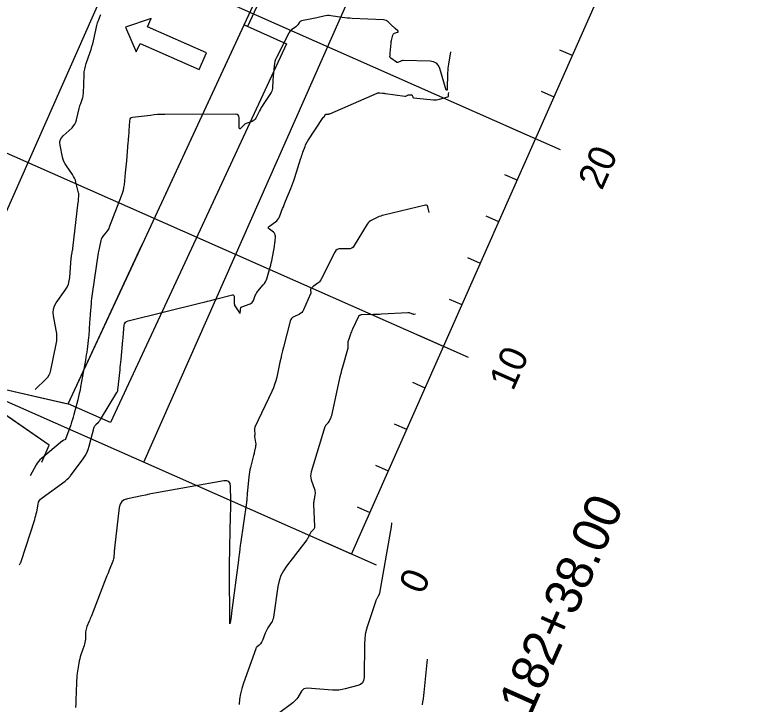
# Model space of a CAD drawing. Extents: x 658976 to 668721, y 639543 to 647196.
# Drawn here: x 662758.4 to 662921.3, y 642763.5 to 642915.2 of the extents above; entities that cross this region are included whole.
import ezdxf

# ---------------------------------------------------------------- set-up
doc = ezdxf.new("R2010")
doc.units = 0
for name, color, linetype in [('Ex_Major Contours', 7, 'Continuous'), ('Ex_Minor Contours', 7, 'Continuous'), ('R_Axis', 7, 'Continuous'), ('R_Axis Annot', 7, 'Continuous'), ('R_Exist Surface', 7, 'Continuous'), ('R_Grid', 7, 'Continuous'), ('R_MOT', 7, 'Continuous'), ('R_Proposed Const Limits', 7, 'Continuous')]:
    doc.layers.add(name, color=color, linetype=linetype)

msp = doc.modelspace()

# ---------------------------------------------------------------- linework, layer by layer
at = {"layer": 'Ex_Major Contours'}
for points in [[(662762.86, 642832.71), (662765.3, 642835.05), (662765.67, 642835.46), (662765.97, 642835.91), (662766.19, 642836.41), (662766.34, 642836.94), (662767.51, 642842.66), (662767.63, 642843.44), (662767.67, 642844.23), (662767.64, 642845.01), (662767.53, 642845.79), (662766.93, 642848.92), (662766.85, 642849.69), (662766.93, 642850.42), (662767.16, 642851.12), (662767.55, 642851.79), (662769.52, 642854.59), (662769.91, 642855.22), (662770.21, 642855.89), (662770.41, 642856.6), (662770.51, 642857.33), (662770.84, 642861.63), (662770.85, 642861.75), (662770.87, 642861.86), (662770.88, 642861.98), (662770.9, 642862.09), (662770.97, 642862.58), (662770.99, 642862.68), (662771, 642862.77), (662771.02, 642862.87), (662771.05, 642862.97), (662771.14, 642863.36), (662771.16, 642863.46), (662771.18, 642863.56), (662771.19, 642863.66), (662771.21, 642863.76), (662772.39, 642873.91), (662772.41, 642874.09), (662772.42, 642874.26), (662772.44, 642874.44), (662772.46, 642874.61), (662772.51, 642875.31), (662772.52, 642875.49), (662772.51, 642875.66), (662772.49, 642875.83), (662772.46, 642876.01), (662771.87, 642878.35), (662771.74, 642878.79), (662771.57, 642879.22), (662771.36, 642879.62), (662771.11, 642880.01), (662769.76, 642881.92), (662769.47, 642882.38), (662769.23, 642882.86), (662769.05, 642883.36), (662768.91, 642883.88), (662768.39, 642886.45), (662768.34, 642887.04), (662768.43, 642887.57), (662768.67, 642888.07), (662769.05, 642888.51), (662771.01, 642890.33), (662771.36, 642890.71), (662771.65, 642891.12), (662771.86, 642891.57), (662772.02, 642892.06), (662772.6, 642894.56), (662772.67, 642894.84), (662772.75, 642895.11), (662772.83, 642895.39), (662772.92, 642895.66), (662773.3, 642896.74), (662773.38, 642897.01), (662773.45, 642897.29), (662773.49, 642897.57), (662773.51, 642897.85), (662773.66, 642901.95), (662773.71, 642902.59), (662773.81, 642903.23), (662773.95, 642903.86), (662774.14, 642904.48), (662775, 642906.93), (662775.21, 642907.55), (662775.39, 642908.17), (662775.56, 642908.8), (662775.71, 642909.43), (662776.48, 642912.85), (662776.55, 642913.12), (662776.62, 642913.39), (662776.71, 642913.65), (662776.8, 642913.91), (662777.25, 642915.07), (662777.34, 642915.25)], [(662841.28, 642803.34), (662841.18, 642802.36), (662841.17, 642802.2), (662841.15, 642802.03), (662841.12, 642801.87), (662841.09, 642801.71), (662838.64, 642787.92), (662838.63, 642787.86), (662838.62, 642787.8), (662838.6, 642787.75), (662838.57, 642787.69), (662838.48, 642787.47), (662838.45, 642787.42), (662838.43, 642787.36), (662838.4, 642787.31), (662838.37, 642787.26), (662838.02, 642786.67), (662837.95, 642786.55), (662837.89, 642786.43), (662837.84, 642786.31), (662837.8, 642786.19), (662836, 642780.72), (662835.72, 642779.76), (662835.52, 642778.78), (662835.39, 642777.8), (662835.34, 642776.8), (662835.24, 642769.32), (662835.15, 642768.68), (662834.88, 642768.17), (662834.45, 642767.79), (662833.85, 642767.55), (662831.11, 642766.82), (662830.43, 642766.67), (662829.73, 642766.57), (662829.03, 642766.54), (662828.33, 642766.56), (662822.73, 642766.96), (662822.35, 642766.94), (662822.02, 642766.83), (662821.74, 642766.63), (662821.51, 642766.33), (662820.66, 642764.96), (662820.44, 642764.63), (662820.18, 642764.32), (662819.9, 642764.04), (662819.59, 642763.79), (662816.42, 642761.42)]]:
    msp.add_lwpolyline(points, dxfattribs=at)
at = {"layer": 'Ex_Minor Contours'}
for points in [[(662854.23, 642907.05), (662853.8, 642904.32), (662853.74, 642903.86), (662853.69, 642903.4), (662853.65, 642902.94), (662853.63, 642902.48), (662853.52, 642898.61), (662853.51, 642898.61), (662853.51, 642898.6), (662853.5, 642898.59), (662853.5, 642898.59), (662853.46, 642898.58), (662853.45, 642898.58), (662853.44, 642898.58), (662853.43, 642898.58), (662853.42, 642898.58), (662853.34, 642898.59), (662853.32, 642898.59), (662853.31, 642898.6), (662853.3, 642898.61), (662853.29, 642898.62), (662851.91, 642903.33), (662851.6, 642904.02), (662851.15, 642904.52), (662850.55, 642904.83), (662849.8, 642904.95), (662843.83, 642905.09), (662843.7, 642905.09), (662843.56, 642905.07), (662843.44, 642905.03), (662843.31, 642904.97), (662842.83, 642904.72), (662842.71, 642904.68), (662842.59, 642904.67), (662842.47, 642904.69), (662842.36, 642904.75), (662841.1, 642905.63), (662841.03, 642905.69), (662840.98, 642905.76), (662840.96, 642905.84), (662840.95, 642905.93), (662840.98, 642906.32), (662840.98, 642906.41), (662840.99, 642906.51), (662841, 642906.61), (662841, 642906.7), (662841.19, 642908.93), (662841.19, 642908.98), (662841.2, 642909.03), (662841.2, 642909.08), (662841.21, 642909.13), (662841.23, 642909.33), (662841.24, 642909.38), (662841.25, 642909.43), (662841.26, 642909.48), (662841.27, 642909.53), (662841.58, 642910.71), (662841.63, 642910.85), (662841.72, 642910.97), (662841.83, 642911.06), (662841.97, 642911.13), (662842.6, 642911.33), (662842.72, 642911.39), (662842.77, 642911.46), (662842.75, 642911.55), (662842.67, 642911.65), (662842.12, 642912.14), (662841.98, 642912.26), (662841.85, 642912.38), (662841.72, 642912.51), (662841.59, 642912.63), (662840.56, 642913.61), (662840.33, 642913.79), (662840.09, 642913.92), (662839.82, 642914.01), (662839.53, 642914.05), (662832.65, 642914.38), (662832.1, 642914.41), (662831.55, 642914.46), (662831, 642914.52), (662830.45, 642914.59), (662827.95, 642914.97), (662827.56, 642915.01), (662827.18, 642915.01), (662826.79, 642914.98), (662826.41, 642914.9), (662824.83, 642914.53), (662824.47, 642914.45), (662824.1, 642914.37), (662823.74, 642914.29), (662823.38, 642914.22), (662821.5, 642913.84), (662821.35, 642913.8), (662821.22, 642913.73), (662821.11, 642913.64), (662821.01, 642913.52), (662820.67, 642912.99), (662820.57, 642912.86), (662820.47, 642912.75), (662820.36, 642912.64), (662820.24, 642912.54), (662819.3, 642911.84), (662819.11, 642911.68), (662818.95, 642911.5), (662818.8, 642911.31), (662818.68, 642911.1), (662815.98, 642905.79), (662815.79, 642905.36), (662815.63, 642904.91), (662815.52, 642904.45), (662815.46, 642903.97), (662815.25, 642901.7), (662815.22, 642901.39), (662815.2, 642901.08), (662815.18, 642900.78), (662815.17, 642900.47), (662815.14, 642899.23), (662815.11, 642898.93), (662815.04, 642898.63), (662814.93, 642898.36), (662814.78, 642898.09), (662813.05, 642895.43), (662812.84, 642895.1), (662812.63, 642894.75), (662812.44, 642894.4), (662812.25, 642894.05), (662811.43, 642892.43), (662811.28, 642892.19), (662811.09, 642891.99), (662810.87, 642891.83), (662810.62, 642891.71), (662809.33, 642891.24), (662809.16, 642891.17), (662809, 642891.08), (662808.85, 642890.97), (662808.72, 642890.84), (662807.97, 642890.07), (662807.95, 642890.06), (662807.93, 642890.05), (662807.91, 642890.06), (662807.9, 642890.08), (662807.83, 642890.17), (662807.81, 642890.19), (662807.8, 642890.22), (662807.79, 642890.24), (662807.79, 642890.27), (662807.78, 642890.44), (662807.78, 642890.48), (662807.78, 642890.51), (662807.78, 642890.55), (662807.77, 642890.59), (662807.75, 642892.59), (662807.7, 642892.89), (662807.57, 642893.11), (662807.35, 642893.23), (662807.05, 642893.28), (662791.39, 642893.25), (662790.62, 642893.24), (662789.84, 642893.2), (662789.07, 642893.14), (662788.3, 642893.05), (662784.29, 642892.55), (662784.02, 642892.48), (662783.83, 642892.34), (662783.71, 642892.14), (662783.65, 642891.87), (662783.57, 642890.66), (662783.55, 642890.37), (662783.53, 642890.07), (662783.51, 642889.77), (662783.49, 642889.48), (662783.4, 642888.29), (662783.37, 642887.99), (662783.35, 642887.69), (662783.33, 642887.4), (662783.3, 642887.1), (662782.97, 642883.03), (662782.91, 642882.37), (662782.85, 642881.71), (662782.79, 642881.06), (662782.72, 642880.4), (662782.44, 642877.78), (662782.35, 642877.14), (662782.22, 642876.5), (662782.05, 642875.87), (662781.83, 642875.25), (662779.18, 642868.44), (662779.07, 642868.17), (662778.93, 642867.92), (662778.78, 642867.68), (662778.61, 642867.45), (662777.87, 642866.55), (662777.7, 642866.31), (662777.56, 642866.07), (662777.45, 642865.81), (662777.37, 642865.53), (662777.04, 642864.12), (662776.97, 642863.78), (662776.9, 642863.45), (662776.84, 642863.12), (662776.79, 642862.78), (662775.42, 642853.77), (662775.35, 642853.25), (662775.28, 642852.72), (662775.23, 642852.19), (662775.18, 642851.66), (662775, 642849.33), (662774.97, 642848.9), (662774.94, 642848.47), (662774.91, 642848.04), (662774.88, 642847.61), (662774.77, 642845.88), (662774.75, 642845.45), (662774.71, 642845.02), (662774.67, 642844.59), (662774.62, 642844.16), (662774.31, 642841.5), (662774.24, 642840.92), (662774.15, 642840.33), (662774.06, 642839.75), (662773.96, 642839.17), (662772.9, 642833.34), (662772.76, 642832.6), (662772.61, 642831.87), (662772.44, 642831.14), (662772.26, 642830.42), (662771.42, 642827.2), (662771.27, 642826.64), (662771.1, 642826.08), (662770.92, 642825.52), (662770.73, 642824.97), (662769.57, 642821.79), (662769.55, 642821.73), (662769.51, 642821.68), (662769.46, 642821.65), (662769.4, 642821.62), (662769.15, 642821.53), (662769.08, 642821.5), (662769.02, 642821.47), (662768.97, 642821.43), (662768.91, 642821.39), (662764.29, 642817.55), (662763.95, 642817.24), (662763.65, 642816.9), (662763.37, 642816.54), (662763.13, 642816.14), (662761.79, 642813.71)], [(662759.44, 642794.11), (662759.68, 642794.55), (662759.72, 642794.62), (662759.75, 642794.7), (662759.79, 642794.78), (662759.81, 642794.86), (662762.8, 642804.14), (662762.93, 642804.55), (662763.04, 642804.97), (662763.14, 642805.39), (662763.23, 642805.81), (662763.55, 642807.51), (662763.66, 642807.92), (662763.84, 642808.28), (662764.09, 642808.59), (662764.41, 642808.87), (662769.46, 642812.55), (662769.57, 642812.63), (662769.67, 642812.72), (662769.78, 642812.81), (662769.88, 642812.9), (662770.29, 642813.28), (662770.39, 642813.38), (662770.48, 642813.48), (662770.57, 642813.58), (662770.65, 642813.69), (662773.43, 642817.45), (662773.86, 642818.1), (662774.23, 642818.78), (662774.53, 642819.49), (662774.77, 642820.23), (662775.89, 642824.42), (662775.95, 642824.59), (662776.03, 642824.75), (662776.14, 642824.89), (662776.26, 642825.02), (662776.81, 642825.53), (662776.94, 642825.65), (662777.06, 642825.79), (662777.17, 642825.94), (662777.27, 642826.09), (662780.89, 642832.02), (662780.97, 642832.16), (662781.03, 642832.31), (662781.07, 642832.46), (662781.1, 642832.62), (662781.17, 642833.27), (662781.19, 642833.43), (662781.21, 642833.6), (662781.23, 642833.76), (662781.25, 642833.92), (662781.57, 642837.03), (662781.62, 642837.61), (662781.68, 642838.18), (662781.74, 642838.75), (662781.79, 642839.33), (662782.18, 642843.58), (662782.22, 642843.98), (662782.26, 642844.39), (662782.3, 642844.8), (662782.34, 642845.21), (662782.5, 642846.84), (662782.58, 642847.2), (662782.76, 642847.5), (662783.02, 642847.71), (662783.37, 642847.85), (662799.31, 642851.78), (662800.05, 642851.96), (662800.78, 642852.14), (662801.52, 642852.32), (662802.25, 642852.51), (662806.29, 642853.52), (662806.45, 642853.54), (662806.56, 642853.49), (662806.63, 642853.4), (662806.65, 642853.24), (662806.66, 642852.21), (662806.66, 642852.04), (662806.66, 642851.85), (662806.66, 642851.82), (662806.66, 642851.78), (662806.66, 642851.74), (662806.67, 642851.71), (662806.7, 642851.56), (662806.7, 642851.52), (662806.71, 642851.48), (662806.72, 642851.45), (662806.72, 642851.41), (662806.75, 642851.26), (662806.76, 642851.22), (662806.78, 642851.18), (662806.79, 642851.15), (662806.81, 642851.11), (662807.84, 642849.56), (662807.89, 642849.5), (662807.93, 642849.48), (662807.96, 642849.52), (662807.98, 642849.6), (662808.04, 642850.08), (662808.05, 642850.16), (662808.06, 642850.23), (662808.08, 642850.31), (662808.09, 642850.39), (662808.15, 642850.7), (662808.17, 642850.77), (662808.21, 642850.83), (662808.26, 642850.87), (662808.33, 642850.91), (662810.16, 642851.6), (662810.4, 642851.72), (662810.61, 642851.88), (662810.77, 642852.08), (662810.9, 642852.32), (662811.31, 642853.38), (662811.43, 642853.64), (662811.56, 642853.89), (662811.72, 642854.12), (662811.89, 642854.34), (662813.08, 642855.73), (662813.33, 642856.04), (662813.53, 642856.38), (662813.7, 642856.73), (662813.84, 642857.1), (662814.46, 642859.14), (662814.6, 642859.61), (662814.72, 642860.09), (662814.83, 642860.56), (662814.93, 642861.04), (662815.52, 642864.2), (662815.57, 642864.48), (662815.61, 642864.75), (662815.64, 642865.03), (662815.66, 642865.31), (662815.73, 642866.43), (662815.72, 642866.7), (662815.64, 642866.94), (662815.51, 642867.15), (662815.31, 642867.33), (662814.41, 642867.99), (662814.24, 642868.16), (662814.19, 642868.33), (662814.24, 642868.49), (662814.41, 642868.65), (662815.76, 642869.62), (662816.05, 642869.85), (662816.28, 642870.12), (662816.48, 642870.41), (662816.64, 642870.74), (662817.34, 642872.52), (662817.5, 642872.94), (662817.66, 642873.35), (662817.83, 642873.76), (662817.99, 642874.17), (662819.11, 642876.93), (662819.35, 642877.53), (662819.57, 642878.13), (662819.79, 642878.74), (662819.99, 642879.35), (662821.35, 642883.62), (662821.45, 642883.95), (662821.56, 642884.27), (662821.67, 642884.59), (662821.79, 642884.92), (662822.27, 642886.2), (662822.39, 642886.51), (662822.54, 642886.82), (662822.7, 642887.12), (662822.88, 642887.41), (662826.26, 642892.59), (662826.27, 642892.61), (662826.29, 642892.62), (662826.31, 642892.63), (662826.33, 642892.64), (662826.41, 642892.67), (662826.42, 642892.68), (662826.44, 642892.69), (662826.45, 642892.71), (662826.47, 642892.72), (662826.74, 642893.26), (662826.74, 642893.27), (662826.75, 642893.28), (662826.76, 642893.29), (662826.77, 642893.29), (662826.82, 642893.31), (662826.83, 642893.32), (662826.85, 642893.32), (662826.86, 642893.32), (662826.87, 642893.32), (662827.35, 642893.33), (662827.44, 642893.33), (662827.52, 642893.35), (662827.6, 642893.37), (662827.68, 642893.4), (662838.12, 642897.95), (662838.27, 642898), (662838.42, 642898.03), (662838.57, 642898.04), (662838.72, 642898.03), (662839.33, 642897.95), (662839.49, 642897.93), (662839.64, 642897.91), (662839.8, 642897.89), (662839.95, 642897.87), (662844.2, 642897.26), (662844.3, 642897.25), (662844.38, 642897.26), (662844.47, 642897.28), (662844.56, 642897.32), (662844.89, 642897.49), (662844.97, 642897.53), (662845.06, 642897.55), (662845.15, 642897.57), (662845.24, 642897.57), (662845.66, 642897.56), (662845.73, 642897.55), (662845.78, 642897.52), (662845.83, 642897.47), (662845.86, 642897.4), (662845.95, 642897.1), (662845.98, 642897.03), (662846.02, 642896.98), (662846.08, 642896.95), (662846.15, 642896.93), (662850.51, 642896.45), (662850.85, 642896.43), (662851.19, 642896.45), (662851.52, 642896.5), (662851.85, 642896.58), (662853.7, 642897.14), (662853.76, 642897.16), (662853.8, 642897.2), (662853.82, 642897.24), (662853.83, 642897.3), (662853.84, 642897.59), (662853.84, 642897.63), (662853.84, 642897.68), (662853.85, 642897.73), (662853.85, 642897.78), (662853.9, 642898.07)], [(662849.6, 642871.7), (662849.3, 642872.94), (662849.23, 642873.12), (662849.13, 642873.23), (662848.98, 642873.27), (662848.79, 642873.26), (662839.59, 642871.08), (662839.25, 642870.99), (662838.91, 642870.88), (662838.58, 642870.76), (662838.25, 642870.61), (662836.96, 642870.01), (662836.66, 642869.83), (662836.39, 642869.62), (662836.15, 642869.38), (662835.95, 642869.09), (662833.09, 642864.39), (662832.84, 642864.06), (662832.54, 642863.84), (662832.19, 642863.7), (662831.78, 642863.66), (662830.06, 642863.69), (662829.66, 642863.64), (662829.32, 642863.5), (662829.03, 642863.27), (662828.81, 642862.93), (662825.72, 642856.84), (662825.6, 642856.63), (662825.46, 642856.44), (662825.29, 642856.27), (662825.1, 642856.12), (662824.07, 642855.37), (662824, 642855.31), (662823.93, 642855.25), (662823.86, 642855.19), (662823.79, 642855.12), (662823.54, 642854.84), (662823.49, 642854.77), (662823.45, 642854.69), (662823.44, 642854.61), (662823.45, 642854.52), (662823.51, 642854.12), (662823.52, 642854.03), (662823.52, 642853.94), (662823.5, 642853.84), (662823.47, 642853.75), (662821.93, 642850.23), (662821.77, 642849.94), (662821.57, 642849.69), (662821.32, 642849.48), (662821.03, 642849.32), (662819.79, 642848.74), (662819.51, 642848.57), (662819.28, 642848.36), (662819.12, 642848.1), (662819, 642847.79), (662817.52, 642842), (662817.31, 642841.19), (662817.12, 642840.37), (662816.93, 642839.55), (662816.74, 642838.73), (662816.03, 642835.45), (662815.83, 642834.63), (662815.58, 642833.84), (662815.29, 642833.05), (662814.95, 642832.28), (662811.25, 642824.45), (662811.19, 642824.29), (662811.15, 642824.13), (662811.13, 642823.97), (662811.13, 642823.8), (662811.19, 642822.88), (662811.19, 642822.84), (662811.19, 642822.79), (662811.19, 642822.75), (662811.19, 642822.71), (662811.18, 642822.54), (662811.18, 642822.49), (662811.18, 642822.45), (662811.18, 642822.41), (662811.18, 642822.37), (662811.38, 642821.02), (662811.41, 642820.78), (662811.41, 642820.55), (662811.39, 642820.31), (662811.35, 642820.07), (662811.15, 642819.11), (662811.09, 642818.87), (662811.04, 642818.63), (662810.98, 642818.39), (662810.92, 642818.16), (662810.27, 642815.55), (662810.15, 642815.03), (662810.05, 642814.51), (662809.97, 642813.99), (662809.91, 642813.47), (662809.6, 642810.48), (662809.58, 642810.26), (662809.56, 642810.05), (662809.55, 642809.83), (662809.53, 642809.61), (662809.47, 642808.74), (662809.46, 642808.53), (662809.44, 642808.31), (662809.41, 642808.09), (662809.38, 642807.88), (662808.06, 642798.78), (662808.02, 642798.48), (662807.98, 642798.17), (662807.94, 642797.87), (662807.9, 642797.57), (662807.76, 642796.35), (662807.72, 642796.04), (662807.69, 642795.74), (662807.65, 642795.43), (662807.61, 642795.13), (662806.09, 642783.56), (662806.09, 642783.49), (662806.08, 642783.42), (662806.07, 642783.35), (662806.06, 642783.28), (662806.03, 642782.88), (662806.03, 642782.86), (662806.02, 642782.85), (662806.02, 642782.84), (662806.02, 642782.82), (662806.01, 642782.77), (662806, 642782.76), (662806, 642782.74), (662806, 642782.73), (662805.99, 642782.72), (662805.79, 642781.39), (662805.75, 642781.23), (662805.73, 642781.17), (662805.72, 642781.23), (662805.72, 642781.4), (662805.74, 642782.55), (662805.74, 642782.82), (662805.75, 642783.08), (662805.74, 642783.35), (662805.74, 642783.62), (662805.66, 642790.77), (662805.65, 642791.63), (662805.65, 642792.48), (662805.65, 642793.34), (662805.66, 642794.2), (662805.71, 642797.62), (662805.73, 642798.48), (662805.75, 642799.33), (662805.76, 642800.19), (662805.78, 642801.04), (662805.89, 642805.32), (662805.91, 642806.08), (662805.92, 642806.83), (662805.92, 642807.59), (662805.92, 642808.35), (662805.89, 642811.37), (662805.79, 642812.02), (662805.5, 642812.44), (662805.03, 642812.64), (662804.38, 642812.62), (662789.6, 642809.95), (662788.79, 642809.8), (662787.99, 642809.65), (662787.19, 642809.49), (662786.39, 642809.33), (662783.18, 642808.69), (662782.47, 642808.45), (662781.94, 642808.04), (662781.58, 642807.47), (662781.4, 642806.74), (662780.36, 642797.78), (662780.34, 642797.54), (662780.31, 642797.31), (662780.29, 642797.07), (662780.27, 642796.83), (662780.19, 642795.89), (662780.17, 642795.65), (662780.12, 642795.42), (662780.06, 642795.19), (662779.98, 642794.97), (662779.18, 642792.96), (662779.02, 642792.55), (662778.85, 642792.14), (662778.69, 642791.73), (662778.53, 642791.32), (662775.26, 642782.9), (662775.15, 642782.6), (662775.03, 642782.31), (662774.91, 642782.02), (662774.78, 642781.73), (662774.28, 642780.57), (662774.17, 642780.27), (662774.09, 642779.98), (662774.03, 642779.67), (662774, 642779.36), (662773.94, 642777.78), (662773.91, 642777.41), (662773.85, 642777.05), (662773.77, 642776.7), (662773.66, 642776.35), (662772.96, 642774.34), (662772.81, 642773.89), (662772.69, 642773.43), (662772.58, 642772.97), (662772.5, 642772.5), (662772.16, 642770.26), (662772.09, 642769.73), (662772.03, 642769.2), (662771.99, 642768.66), (662771.96, 642768.13), (662771.85, 642764.36), (662771.82, 642763.56), (662771.79, 642762.75)], [(662846.57, 642849.29), (662846.18, 642849.25), (662846.12, 642849.25), (662846.06, 642849.26), (662846, 642849.27), (662845.94, 642849.29), (662845.38, 642849.54), (662845.26, 642849.58), (662845.15, 642849.61), (662845.03, 642849.62), (662844.91, 642849.62), (662839.07, 642849.27), (662838.62, 642849.24), (662838.18, 642849.22), (662837.73, 642849.21), (662837.28, 642849.2), (662834.75, 642849.16), (662834.68, 642849.15), (662834.61, 642849.14), (662834.54, 642849.12), (662834.47, 642849.1), (662834.2, 642848.99), (662834.14, 642848.96), (662834.09, 642848.92), (662834.04, 642848.86), (662834.01, 642848.8), (662832.7, 642845.97), (662832.58, 642845.7), (662832.47, 642845.43), (662832.36, 642845.16), (662832.26, 642844.88), (662831.79, 642843.55), (662831.74, 642843.39), (662831.71, 642843.23), (662831.69, 642843.06), (662831.68, 642842.89), (662831.69, 642842.21), (662831.68, 642842.04), (662831.67, 642841.87), (662831.64, 642841.71), (662831.6, 642841.54), (662830.5, 642837.66), (662830.3, 642836.96), (662830.12, 642836.25), (662829.95, 642835.54), (662829.79, 642834.83), (662828.09, 642827.03), (662828.06, 642826.89), (662828.02, 642826.76), (662827.97, 642826.63), (662827.91, 642826.5), (662827.59, 642825.82), (662827.57, 642825.77), (662827.54, 642825.73), (662827.52, 642825.69), (662827.49, 642825.65), (662827.37, 642825.48), (662827.34, 642825.44), (662827.31, 642825.4), (662827.27, 642825.36), (662827.24, 642825.32), (662826.86, 642824.87), (662826.79, 642824.78), (662826.73, 642824.69), (662826.68, 642824.58), (662826.64, 642824.48), (662823.62, 642814.63), (662823.52, 642814.18), (662823.48, 642813.72), (662823.53, 642813.26), (662823.64, 642812.81), (662824.38, 642810.58), (662824.45, 642810.33), (662824.48, 642810.07), (662824.48, 642809.82), (662824.45, 642809.56), (662824.24, 642808.54), (662824.19, 642808.28), (662824.16, 642808.02), (662824.15, 642807.76), (662824.15, 642807.5), (662824.37, 642802.56), (662824.36, 642802.41), (662824.33, 642802.26), (662824.26, 642802.13), (662824.17, 642802.01), (662823.74, 642801.54), (662823.63, 642801.41), (662823.54, 642801.29), (662823.46, 642801.15), (662823.38, 642801.01), (662823.02, 642800.26), (662822.93, 642800.09), (662822.83, 642799.93), (662822.73, 642799.77), (662822.62, 642799.61), (662818.2, 642793.86), (662817.51, 642792.83), (662816.96, 642791.75), (662816.56, 642790.6), (662816.31, 642789.39), (662815.31, 642782.6), (662815.24, 642782.28), (662815.14, 642781.97), (662815.01, 642781.67), (662814.84, 642781.39), (662814.11, 642780.27), (662813.94, 642780), (662813.78, 642779.71), (662813.64, 642779.42), (662813.52, 642779.12), (662812.9, 642777.5), (662812.86, 642777.4), (662812.81, 642777.3), (662812.76, 642777.2), (662812.71, 642777.11), (662812.48, 642776.74), (662812.42, 642776.65), (662812.35, 642776.57), (662812.28, 642776.49), (662812.19, 642776.42), (662811.72, 642776.07), (662811.62, 642775.98), (662811.54, 642775.88), (662811.47, 642775.78), (662811.42, 642775.65), (662808.72, 642768.06), (662808.35, 642766.91), (662808.07, 642765.75), (662807.87, 642764.57), (662807.74, 642763.38)], [(662848.08, 642763.33), (662848.19, 642763.99), (662848.29, 642764.66), (662848.38, 642765.34), (662848.45, 642766.01), (662849.18, 642773.38)]]:
    msp.add_lwpolyline(points, dxfattribs=at)
at = {"layer": 'R_Axis'}
for p, q in [((662832.51, 642796.46), (663136.02, 643482.31)), ((662881.07, 642906.2), (662878.33, 642907.41)), ((662877.03, 642897.05), (662874.28, 642898.27)), ((662878.47, 642885.48), (662867.49, 642890.33)), ((662868.93, 642878.76), (662866.19, 642879.98)), ((662864.89, 642869.62), (662862.14, 642870.83)), ((662860.84, 642860.47), (662858.1, 642861.69)), ((662856.79, 642851.33), (662854.05, 642852.54)), ((662858.23, 642839.76), (662847.26, 642844.61)), ((662848.7, 642833.04), (662845.96, 642834.25)), ((662844.65, 642823.89), (662841.91, 642825.11)), ((662840.61, 642814.75), (662837.86, 642815.96)), ((662836.56, 642805.61), (662833.82, 642806.82)), ((662838, 642794.03), (662827.03, 642798.89))]:
    msp.add_line(p, q, dxfattribs=at)
at = {"layer": 'R_Exist Surface'}
msp.add_lwpolyline([(662764.37, 642816.73), (662765.95, 642820.45), (662751.89, 642830.17), (662751.3, 642830.58), (662751.3, 642830.58), (662751.3, 642830.58), (662752.59, 642833.5), (662752.64, 642833.62), (662752.79, 642833.57), (662752.79, 642833.56), (662769.44, 642829.69), (662770.14, 642829.53), (662786.3, 642864.35), (662786.99, 642865.82), (662807.98, 642911.05), (662808.87, 642912.97), (662832.67, 642964.26), (662833.68, 642966.44), (662855.16, 643013.07)], dxfattribs=at)
at = {"layer": 'R_Grid'}
for p, q in [((662741.07, 642836.93), (663044.57, 643522.77)), ((662786.79, 642816.69), (663090.29, 643502.54)), ((662832.51, 642796.46), (663136.02, 643482.31)), ((662872.98, 642887.91), (662735.81, 642948.61)), ((662852.75, 642842.18), (662715.58, 642902.88)), ((662832.51, 642796.46), (662695.34, 642857.16))]:
    msp.add_line(p, q, dxfattribs=at)
at = {"layer": 'R_MOT'}
for p, q in [((662788.39, 642914.35), (662782.76, 642912.47)), ((662787.58, 642912.52), (662788.39, 642914.35)), ((662782.76, 642912.47), (662785.15, 642907.03)), ((662800.57, 642906.77), (662787.58, 642912.52)), ((662785.15, 642907.03), (662785.96, 642908.86)), ((662785.96, 642908.86), (662798.95, 642903.11)), ((662798.95, 642903.11), (662800.57, 642906.77))]:
    msp.add_line(p, q, dxfattribs=at)
at = {"layer": 'R_Proposed Const Limits'}
for points in [[(662808.87, 642912.97), (662833.68, 642966.44), (662834.45, 642966.1), (662809.63, 642912.63)], [(662770.14, 642829.53), (662786.99, 642865.82), (662808.87, 642912.97), (662818.18, 642908.8), (662796.31, 642861.69), (662779.49, 642825.44)]]:
    msp.add_lwpolyline(points, close=True, dxfattribs=at)
msp.add_lwpolyline([(662765.95, 642820.45), (662751.3, 642830.58), (662751.3, 642830.58), (662752.64, 642833.62), (662752.79, 642833.56), (662770.14, 642829.53)], dxfattribs=at)

# ---------------------------------------------------------------- texts
at = {"layer": 'R_Axis Annot'}
for s, height, p in [('20', 6, (662887.56, 642876.37)), ('10', 6, (662868.01, 642832.2)), ('STA. 182+38.00', 8, (662861.07, 642736.2)), ('0', 6, (662848.18, 642787.38))]:
    msp.add_text(s, height=height, rotation=66.1295, dxfattribs=at).set_placement(p)

doc.saveas('drawing.dxf')
